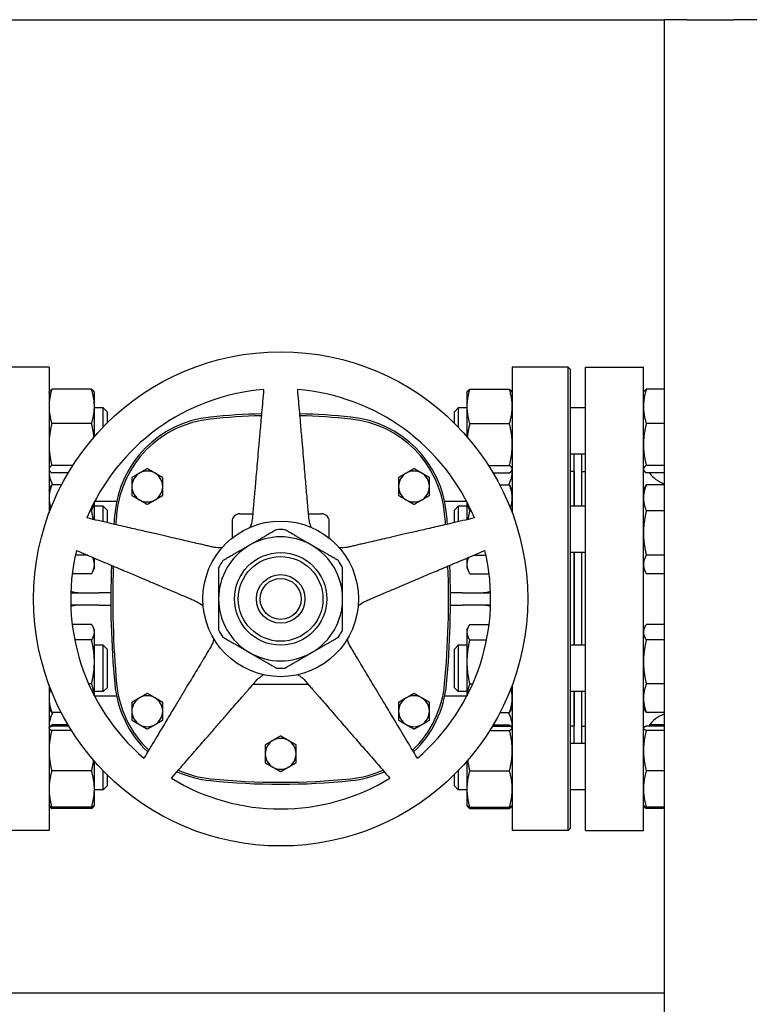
# Model space of a CAD drawing. Header units: inches. Extents: x 18 to 846, y -44 to 561.
# Tile 467 of 637: x 456 to 467, y 277 to 293. Entities that reach past the tile are written whole.
import ezdxf

# ---------------------------------------------------------------- set-up
doc = ezdxf.new("R2010")
doc.units = ezdxf.units.IN
doc.header["$LTSCALE"] = 24
doc.header["$MEASUREMENT"] = 0
doc.layers.add('Visible (ANSI)', color=7, linetype='Continuous', lineweight=30)

msp = doc.modelspace()

# ---------------------------------------------------------------- linework, layer by layer
at = {"layer": 'Visible (ANSI)'}
for p, q in [((445.60543, 292.9565), (466.01693, 292.9565)), ((466.01693, 292.9565), (466.01693, 277.2065)), ((466.39193, 292.9565), (466.01693, 292.9565)), ((466.39193, 292.9565), (467.14193, 292.9565)), ((467.51693, 292.9565), (467.14193, 292.9565)), ((456.05843, 287.3315), (455.15218, 287.3315)), ((456.05843, 287.3315), (456.05843, 284.97344)), ((463.55843, 287.3315), (463.55843, 284.97344)), ((464.46468, 287.3315), (463.55843, 287.3315)), ((464.46468, 279.8315), (464.46468, 287.3315)), ((464.49593, 287.30025), (464.46468, 287.3315)), ((464.49593, 287.30025), (464.49593, 279.86275)), ((464.74343, 279.8315), (464.74343, 287.3315)), ((464.74343, 287.3315), (465.68343, 287.3315)), ((465.68343, 279.8315), (465.68343, 287.3315)), ((456.05843, 286.92271), (456.06258, 286.93161)), ((456.74734, 286.97419), (456.10352, 286.97419)), ((456.79243, 286.92271), (456.78828, 286.93161)), ((456.79243, 286.6962), (456.79243, 286.92271)), ((462.82443, 286.92271), (462.82858, 286.93161)), ((462.82443, 286.92271), (462.82443, 286.6962)), ((462.86952, 286.97419), (463.51334, 286.97419)), ((463.55843, 286.92271), (463.55428, 286.93161)), ((465.68343, 286.92271), (465.68758, 286.93161)), ((466.01693, 286.97419), (465.72852, 286.97419)), ((456.79243, 286.209), (456.79243, 286.6962)), ((456.93593, 286.67271), (456.79243, 286.67271)), ((456.93593, 286.36516), (456.93593, 286.67271)), ((456.99843, 286.61021), (456.93593, 286.67271)), ((456.99843, 286.61021), (456.99843, 286.42824)), ((462.62093, 286.61021), (462.68343, 286.67271)), ((462.62093, 286.42577), (462.62093, 286.61021)), ((462.68343, 286.67271), (462.68343, 286.36258)), ((462.82443, 286.67271), (462.68343, 286.67271)), ((462.82443, 286.6962), (462.82443, 286.209)), ((464.74343, 286.67271), (464.49593, 286.67271)), ((456.74734, 286.41822), (456.10352, 286.41822)), ((462.86952, 286.41822), (463.51334, 286.41822)), ((466.01693, 286.41822), (465.72852, 286.41822)), ((464.74343, 285.92271), (464.49593, 285.92271)), ((464.56343, 285.08159), (464.56343, 285.92271)), ((464.68343, 285.08159), (464.68343, 285.92271)), ((456.05843, 285.67271), (456.06258, 285.66381)), ((456.44192, 285.74174), (456.10352, 285.74174)), ((456.36757, 285.62123), (456.10352, 285.62123)), ((463.17494, 285.74174), (463.51334, 285.74174)), ((463.24929, 285.62123), (463.51334, 285.62123)), ((463.55843, 285.67271), (463.55428, 285.66381)), ((464.55843, 285.6415), (464.49593, 285.6415)), ((464.55843, 285.6415), (464.55843, 285.08159)), ((464.68343, 285.6415), (464.74343, 285.6415)), ((465.68343, 285.67271), (465.68758, 285.66381)), ((466.01693, 285.74174), (465.72852, 285.74174)), ((466.01693, 285.62123), (465.72852, 285.62123)), ((464.55843, 285.5215), (464.56343, 285.5215)), ((456.05843, 285.33159), (456.08755, 285.39405)), ((456.25861, 285.42509), (456.10352, 285.42509)), ((463.35824, 285.42509), (463.51334, 285.42509)), ((463.55843, 285.33159), (463.5293, 285.39405)), ((465.68343, 285.33159), (465.71255, 285.39405)), ((466.01693, 285.42509), (465.72852, 285.42509)), ((456.79243, 284.86269), (456.79243, 285.15113)), ((457.15133, 285.15631), (456.79513, 285.15631)), ((462.82173, 285.15631), (462.46553, 285.15631)), ((462.82443, 285.15113), (462.82443, 284.86269)), ((456.74734, 285.00716), (456.72176, 285.00716)), ((456.93593, 285.08159), (456.79243, 285.08159)), ((456.93593, 284.82956), (456.93593, 285.08159)), ((456.99843, 285.01909), (456.93593, 285.08159)), ((456.99843, 285.01909), (456.99843, 284.81513)), ((462.62093, 285.01909), (462.68343, 285.08159)), ((462.62093, 284.81571), (462.62093, 285.01909)), ((462.68343, 285.08159), (462.68343, 284.83014)), ((462.82443, 285.08159), (462.68343, 285.08159)), ((462.86952, 285.00716), (462.89509, 285.00716)), ((464.74343, 285.08159), (464.49593, 285.08159)), ((466.01693, 285.00716), (465.72852, 285.00716)), ((459.02103, 284.83445), (459.02103, 284.56497)), ((459.14603, 284.95945), (459.35691, 284.95945)), ((460.25995, 284.95945), (460.47083, 284.95945)), ((460.59583, 284.56497), (460.59583, 284.83445)), ((464.74343, 284.33159), (464.49593, 284.33159)), ((464.55843, 284.33159), (464.55843, 282.83141)), ((464.56343, 282.83141), (464.56343, 284.33159)), ((464.68343, 282.83141), (464.68343, 284.33159)), ((456.68393, 284.28866), (456.48278, 284.28866)), ((456.79243, 284.13838), (456.79243, 284.24261)), ((462.82443, 284.24261), (462.82443, 284.13838)), ((462.93292, 284.28866), (463.13408, 284.28866)), ((466.01693, 284.28866), (465.72852, 284.28866)), ((456.79243, 284.08159), (456.7633, 284.01913)), ((456.79243, 284.08159), (456.79243, 284.13838)), ((462.82443, 284.13838), (462.82443, 284.08159)), ((462.82443, 284.08159), (462.85355, 284.01913)), ((465.68343, 284.08159), (465.71255, 284.01913)), ((456.74734, 283.98809), (456.43283, 283.98809)), ((462.86952, 283.98809), (463.18403, 283.98809)), ((466.01693, 283.98809), (465.72852, 283.98809)), ((456.4099, 283.6815), (456.86343, 283.6815)), ((457.05876, 283.6815), (456.86343, 283.6815)), ((462.75343, 283.6815), (462.5581, 283.6815)), ((462.75343, 283.6815), (463.20696, 283.6815)), ((456.86343, 283.4815), (456.4099, 283.4815)), ((456.86343, 283.4815), (457.05876, 283.4815)), ((462.5581, 283.4815), (462.75343, 283.4815)), ((463.20696, 283.4815), (462.75343, 283.4815)), ((456.74734, 283.16797), (456.43367, 283.16797)), ((456.79243, 283.08141), (456.77295, 283.12318)), ((456.79243, 283.04226), (456.79243, 283.08141)), ((462.82443, 283.08141), (462.84391, 283.12318)), ((462.82443, 283.08141), (462.82443, 283.04226)), ((462.86952, 283.16797), (463.18319, 283.16797)), ((465.68343, 283.08141), (465.70291, 283.12318)), ((466.01693, 283.16797), (465.72852, 283.16797)), ((456.74734, 282.91655), (456.47409, 282.91655)), ((456.79243, 282.56078), (456.79243, 283.04226)), ((462.82443, 283.04226), (462.82443, 282.56078)), ((462.86952, 282.91655), (463.14277, 282.91655)), ((466.01693, 282.91655), (465.72852, 282.91655)), ((456.93593, 282.83141), (456.79243, 282.83141)), ((456.93593, 282.08141), (456.93593, 282.83141)), ((456.99843, 282.76891), (456.93593, 282.83141)), ((456.99843, 282.76891), (456.99843, 282.14391)), ((462.62093, 282.76891), (462.68343, 282.83141)), ((462.62093, 282.14391), (462.62093, 282.76891)), ((462.68343, 282.83141), (462.68343, 282.08141)), ((462.82443, 282.83141), (462.68343, 282.83141)), ((464.74343, 282.83141), (464.49593, 282.83141)), ((456.79243, 282.01187), (456.79243, 282.56078)), ((462.82443, 282.56078), (462.82443, 282.01187)), ((456.05843, 282.18956), (456.05843, 279.8315)), ((456.74734, 282.205), (456.69953, 282.205)), ((456.99843, 282.14391), (456.93593, 282.08141)), ((459.36571, 282.20355), (460.25114, 282.20355)), ((462.62093, 282.14391), (462.68343, 282.08141)), ((462.86952, 282.205), (462.91733, 282.205)), ((463.55843, 282.18956), (463.55843, 279.8315)), ((466.01693, 282.205), (465.72852, 282.205)), ((456.93593, 282.08141), (456.79243, 282.08141)), ((457.15133, 282.0067), (456.79513, 282.0067)), ((462.82173, 282.0067), (462.46553, 282.0067)), ((462.82443, 282.08141), (462.68343, 282.08141)), ((464.74343, 282.08141), (464.49593, 282.08141)), ((464.55843, 282.08141), (464.55843, 281.5215)), ((464.56343, 281.2403), (464.56343, 282.08141)), ((464.68343, 281.2403), (464.68343, 282.08141)), ((456.05843, 281.83141), (456.07791, 281.78964)), ((463.55843, 281.83141), (463.53895, 281.78964)), ((465.68343, 281.83141), (465.70291, 281.78964)), ((456.25502, 281.74486), (456.10352, 281.74486)), ((463.36184, 281.74486), (463.51334, 281.74486)), ((464.55843, 281.6415), (464.56343, 281.6415)), ((466.01693, 281.74486), (465.72852, 281.74486)), ((456.05843, 281.4903), (456.05972, 281.49307)), ((456.05972, 281.49307), (456.06258, 281.4992)), ((456.36757, 281.54178), (456.10352, 281.54178)), ((456.37972, 281.52142), (456.10352, 281.52142)), ((463.23714, 281.52142), (463.51334, 281.52142)), ((463.24929, 281.54178), (463.51334, 281.54178)), ((463.55714, 281.49307), (463.55428, 281.4992)), ((463.55843, 281.4903), (463.55714, 281.49307)), ((464.55843, 281.5215), (464.49593, 281.5215)), ((464.68343, 281.5215), (464.74343, 281.5215)), ((465.68343, 281.4903), (465.68472, 281.49307)), ((466.01693, 281.52142), (465.72852, 281.52142)), ((466.01693, 281.54178), (465.78075, 281.54178)), ((456.42136, 281.45366), (456.10352, 281.45366)), ((463.1955, 281.45366), (463.51334, 281.45366)), ((466.01693, 281.45366), (465.72852, 281.45366)), ((464.74343, 281.2403), (464.49593, 281.2403)), ((456.79243, 280.50336), (456.79243, 280.954)), ((462.82443, 280.954), (462.82443, 280.50336)), ((456.74734, 280.79754), (456.10352, 280.79754)), ((456.93593, 280.4903), (456.93593, 280.79785)), ((456.99843, 280.73477), (456.99843, 280.5528)), ((462.62093, 280.5528), (462.62093, 280.73724)), ((462.68343, 280.80043), (462.68343, 280.4903)), ((462.86952, 280.79754), (463.51334, 280.79754)), ((466.01693, 280.79754), (465.72852, 280.79754)), ((456.79243, 280.2403), (456.79243, 280.50336)), ((456.99843, 280.5528), (456.93593, 280.4903)), ((462.62093, 280.5528), (462.68343, 280.4903)), ((462.82443, 280.50336), (462.82443, 280.2403)), ((456.93593, 280.4903), (456.79243, 280.4903)), ((462.82443, 280.4903), (462.68343, 280.4903)), ((464.74343, 280.4903), (464.49593, 280.4903)), ((456.05843, 280.2403), (456.05972, 280.23752)), ((456.05972, 280.23752), (456.06258, 280.2314)), ((456.74734, 280.20918), (456.10352, 280.20918)), ((456.74734, 280.18882), (456.10352, 280.18882)), ((456.79114, 280.23752), (456.78828, 280.2314)), ((456.79243, 280.2403), (456.79114, 280.23752)), ((462.82443, 280.2403), (462.82572, 280.23752)), ((462.82572, 280.23752), (462.82858, 280.2314)), ((462.86952, 280.20918), (463.51334, 280.20918)), ((462.86952, 280.18882), (463.51334, 280.18882)), ((463.55714, 280.23752), (463.55428, 280.2314)), ((463.55843, 280.2403), (463.55714, 280.23752)), ((465.68343, 280.2403), (465.68472, 280.23752)), ((465.68472, 280.23752), (465.68758, 280.2314)), ((466.01693, 280.20918), (465.72852, 280.20918)), ((466.01693, 280.18882), (465.72852, 280.18882)), ((464.49593, 279.86275), (464.46468, 279.8315)), ((456.05843, 279.8315), (455.15218, 279.8315)), ((464.46468, 279.8315), (463.55843, 279.8315)), ((464.74343, 279.8315), (465.68343, 279.8315)), ((445.60543, 277.2065), (466.01693, 277.2065)), ((466.01693, 277.2065), (466.01693, 276.8315))]:
    msp.add_line(p, q, dxfattribs=at)
for radius in [4, 1.25984, 0.74803, 0.68553, 0.3937, 0.3312]:
    msp.add_circle((459.80843, 283.5815), radius, dxfattribs=at)
for centre, radius, start, end in [((459.80843, 283.5815), 3.4, 94.64927, 157.35073), ((459.80843, 283.5815), 3.4, 22.64927, 85.35073), ((459.80843, 275.36103), 11.22047, 91.583081, 95.817836), ((459.80843, 275.36103), 11.22047, 84.182163, 88.416919), ((458.84665, 284.80035), 1.73228, 95.817836, 174.744707), ((458.84665, 284.80035), 1.70103, 95.817836, 174.744707), ((459.80843, 275.36103), 11.18922, 91.601548, 95.817836), ((459.80843, 275.36103), 11.18922, 84.182163, 88.398452), ((460.77021, 284.80035), 1.70103, 5.255296, 84.182161), ((460.77021, 284.80035), 1.73228, 5.255296, 84.182161), ((456.55843, 285.65631), 0.5, 180, 207.543912), ((457.64898, 285.4004), 0.25, 120, 180), ((457.64898, 285.4004), 0.25, 60, 120), ((457.64898, 285.4004), 0.25, 0, 60), ((461.96788, 285.4004), 0.25, 120, 180), ((461.96788, 285.4004), 0.25, 60, 120), ((461.96788, 285.4004), 0.25, 0, 60), ((463.05843, 285.65631), 0.5, 332.456088, 0), ((466.18343, 285.91762), 0.5, 216.354251, 250.549035), ((457.64898, 285.4004), 0.25, 180, 240), ((457.64898, 285.4004), 0.25, 300, 0), ((461.96788, 285.4004), 0.25, 180, 240), ((461.96788, 285.4004), 0.25, 300, 0), ((457.64898, 285.4004), 0.25, 240, 300), ((461.96788, 285.4004), 0.25, 240, 300), ((472.0978, 283.5815), 15.03937, 174.744704, 175.39081), ((472.0978, 283.5815), 15.00812, 174.744704, 175.408408), ((459.14603, 284.83445), 0.125, 90, 180), ((460.47083, 284.83445), 0.125, 0, 90), ((447.51906, 283.5815), 15.00812, 4.591592, 5.255296), ((447.51906, 283.5815), 15.03937, 4.60919, 5.255296), ((459.80843, 283.5815), 1.12205, 86.525352, 93.474648), ((459.80843, 283.5815), 1.00394, 60, 120), ((459.80843, 283.5815), 3.4, 166.64927, 229.35073), ((459.80843, 283.5815), 1.00394, 120, 180), ((459.80843, 283.5815), 1.00394, 0, 60), ((459.80843, 283.5815), 3.4, 310.64927, 13.35073), ((459.80843, 283.5815), 1.12205, 146.525352, 153.474648), ((459.80843, 283.5815), 1.12205, 26.525352, 33.474648), ((472.0978, 283.5815), 15.03937, 177.927003, 185.255296), ((472.0978, 283.5815), 15.00812, 177.972631, 185.255296), ((447.51906, 283.5815), 15.00812, 354.744704, 2.027369), ((447.51906, 283.5815), 15.03937, 354.744704, 2.072997), ((459.80843, 283.5815), 1.00394, 180, 240), ((459.80843, 283.5815), 1.00394, 300, 0), ((459.80843, 283.5815), 1.12205, 206.525352, 213.474648), ((459.80843, 283.5815), 1.12205, 326.525352, 333.474648), ((459.80843, 283.5815), 1.00394, 240, 300), ((459.80843, 283.5815), 1.12205, 266.525352, 273.474648), ((458.84665, 282.36266), 1.73228, 185.255296, 226.557354), ((458.84665, 282.36266), 1.70103, 185.255296, 226.325001), ((460.77021, 282.36266), 1.70103, 313.674999, 354.744707), ((460.77021, 282.36266), 1.73228, 313.442646, 354.744707), ((457.64898, 281.7626), 0.25, 120, 180), ((457.64898, 281.7626), 0.25, 60, 120), ((457.64898, 281.7626), 0.25, 0, 60), ((461.96788, 281.7626), 0.25, 120, 180), ((461.96788, 281.7626), 0.25, 60, 120), ((461.96788, 281.7626), 0.25, 0, 60), ((456.55843, 281.5067), 0.5, 151.554839, 180), ((457.64898, 281.7626), 0.25, 180, 240), ((457.64898, 281.7626), 0.25, 300, 0), ((461.96788, 281.7626), 0.25, 180, 240), ((461.96788, 281.7626), 0.25, 300, 0), ((463.05843, 281.5067), 0.5, 0, 28.445161), ((466.18343, 281.24539), 0.5, 109.450965, 146.49188), ((457.64898, 281.7626), 0.25, 240, 300), ((461.96788, 281.7626), 0.25, 240, 300), ((459.80843, 281.07363), 0.25, 60, 120), ((459.80843, 281.07363), 0.25, 120, 180), ((459.80843, 281.07363), 0.25, 0, 60), ((459.80843, 281.07363), 0.25, 180, 240), ((459.80843, 281.07363), 0.25, 300, 0), ((459.80843, 281.07363), 0.25, 240, 300), ((459.80843, 283.5815), 3.4, 238.64927, 301.35073), ((458.84665, 282.36266), 1.73228, 245.642572, 264.182165), ((458.84665, 282.36266), 1.70103, 245.957475, 264.182165), ((459.80843, 291.80197), 11.18922, 264.182164, 275.817836), ((460.77021, 282.36266), 1.70103, 275.817836, 294.042525), ((460.77021, 282.36266), 1.73228, 275.817836, 294.357428), ((459.80843, 291.80197), 11.22047, 264.182164, 275.817836)]:
    msp.add_arc(centre, radius, start, end, dxfattribs=at)
for points, weights in [([(456.10352, 286.97419), (456.05843, 286.82522), (456.05843, 286.6962)], [1, 1.0379548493, 1]), ([(456.06258, 286.93161), (456.07186, 286.95152), (456.10352, 286.97419)], [1.01611555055, 1.02634702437, 1]), ([(456.79243, 286.6962), (456.79243, 286.82522), (456.74734, 286.97419)], [1, 1.0379548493, 1]), ([(456.74734, 286.97419), (456.77899, 286.95152), (456.78828, 286.93161)], [1, 1.02634702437, 1.01611555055]), ([(459.53284, 286.97031), (459.40384, 285.49584), (459.35113, 284.89336)], [1.0049190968, 1.58894872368, 2.03628035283]), ([(460.26573, 284.89336), (460.21302, 285.49584), (460.08402, 286.97031)], [2.03628035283, 1.58894872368, 1.0049190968]), ([(462.86952, 286.97419), (462.82443, 286.82522), (462.82443, 286.6962)], [1, 1.0379548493, 1]), ([(462.82858, 286.93161), (462.83786, 286.95152), (462.86952, 286.97419)], [1.01611555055, 1.02634702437, 1]), ([(463.55843, 286.6962), (463.55843, 286.82522), (463.51334, 286.97419)], [1, 1.0379548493, 1]), ([(463.51334, 286.97419), (463.54499, 286.95152), (463.55428, 286.93161)], [1, 1.02634702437, 1.01611555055]), ([(465.72852, 286.97419), (465.68343, 286.82522), (465.68343, 286.6962)], [1, 1.0379548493, 1]), ([(465.68758, 286.93161), (465.69686, 286.95152), (465.72852, 286.97419)], [1.01611555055, 1.02634702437, 1]), ([(456.05843, 286.6962), (456.05843, 286.56719), (456.10352, 286.41822)], [1, 1.0379548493, 1]), ([(456.74734, 286.41822), (456.79243, 286.56719), (456.79243, 286.6962)], [1, 1.0379548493, 1]), ([(462.82443, 286.6962), (462.82443, 286.56719), (462.86952, 286.41822)], [1, 1.0379548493, 1]), ([(463.51334, 286.41822), (463.55843, 286.56719), (463.55843, 286.6962)], [1, 1.0379548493, 1]), ([(465.68343, 286.6962), (465.68343, 286.56719), (465.72852, 286.41822)], [1, 1.0379548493, 1]), ([(456.10352, 286.41822), (456.05843, 286.23696), (456.05843, 286.07998)], [1, 1.0379548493, 1]), ([(456.78619, 286.20182), (456.7759, 286.30339), (456.74734, 286.41822)], [1.01779547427, 1.02371349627, 1]), ([(462.86952, 286.41822), (462.84095, 286.30339), (462.83067, 286.20182)], [1, 1.02371349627, 1.01779547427]), ([(463.55843, 286.07998), (463.55843, 286.23696), (463.51334, 286.41822)], [1, 1.0379548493, 1]), ([(465.72852, 286.41822), (465.68343, 286.23696), (465.68343, 286.07998)], [1, 1.0379548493, 1]), ([(456.05843, 286.07998), (456.05843, 285.923), (456.10352, 285.74174)], [1, 1.0379548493, 1]), ([(463.51334, 285.74174), (463.55843, 285.923), (463.55843, 286.07998)], [1, 1.0379548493, 1]), ([(465.68343, 286.07998), (465.68343, 285.923), (465.72852, 285.74174)], [1, 1.0379548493, 1]), ([(456.10352, 285.74174), (456.05843, 285.70945), (456.05843, 285.68148)], [1, 1.0379548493, 1]), ([(456.05843, 285.68148), (456.05843, 285.65352), (456.10352, 285.62123)], [1, 1.0379548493, 1]), ([(457.52398, 285.61691), (457.46597, 285.58341), (457.39898, 285.54474)], [1, 1.04314139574, 1.01001874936]), ([(457.64898, 285.68907), (457.58199, 285.6504), (457.52398, 285.61691)], [1.01001874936, 1.04314139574, 1]), ([(457.77398, 285.61691), (457.71597, 285.6504), (457.64898, 285.68907)], [1, 1.04314139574, 1.01001874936]), ([(457.89898, 285.54474), (457.83199, 285.58341), (457.77398, 285.61691)], [1.01001874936, 1.04314139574, 1]), ([(461.84288, 285.61691), (461.78486, 285.58341), (461.71788, 285.54474)], [1, 1.04314139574, 1.01001874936]), ([(461.96788, 285.68907), (461.90089, 285.6504), (461.84288, 285.61691)], [1.01001874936, 1.04314139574, 1]), ([(462.09288, 285.61691), (462.03486, 285.6504), (461.96788, 285.68907)], [1, 1.04314139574, 1.01001874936]), ([(462.21788, 285.54474), (462.15089, 285.58341), (462.09288, 285.61691)], [1.01001874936, 1.04314139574, 1]), ([(463.55843, 285.68148), (463.55843, 285.70945), (463.51334, 285.74174)], [1, 1.0379548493, 1]), ([(463.51334, 285.62123), (463.55843, 285.65352), (463.55843, 285.68148)], [1, 1.0379548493, 1]), ([(465.72852, 285.74174), (465.68343, 285.70945), (465.68343, 285.68148)], [1, 1.0379548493, 1]), ([(465.68343, 285.68148), (465.68343, 285.65352), (465.72852, 285.62123)], [1, 1.0379548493, 1]), ([(457.39898, 285.54474), (457.39898, 285.46739), (457.39898, 285.4004)], [1.01001874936, 1.04314139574, 1]), ([(457.89898, 285.4004), (457.89898, 285.46739), (457.89898, 285.54474)], [1, 1.04314139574, 1.01001874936]), ([(461.71788, 285.54474), (461.71788, 285.46739), (461.71788, 285.4004)], [1.01001874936, 1.04314139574, 1]), ([(462.21788, 285.4004), (462.21788, 285.46739), (462.21788, 285.54474)], [1, 1.04314139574, 1.01001874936]), ([(456.10352, 285.42509), (456.05843, 285.31311), (456.05843, 285.21613)], [1, 1.0379548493, 1]), ([(456.08755, 285.39405), (456.09462, 285.40919), (456.10352, 285.42509)], [1.01175569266, 1.00727059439, 1]), ([(457.39898, 285.4004), (457.39898, 285.33341), (457.39898, 285.25606)], [1, 1.04314139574, 1.01001874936]), ([(457.89898, 285.25606), (457.89898, 285.33341), (457.89898, 285.4004)], [1.01001874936, 1.04314139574, 1]), ([(461.71788, 285.4004), (461.71788, 285.33341), (461.71788, 285.25606)], [1, 1.04314139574, 1.01001874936]), ([(462.21788, 285.25606), (462.21788, 285.33341), (462.21788, 285.4004)], [1.01001874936, 1.04314139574, 1]), ([(463.51334, 285.42509), (463.52224, 285.40919), (463.5293, 285.39405)], [1, 1.00727059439, 1.01175569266]), ([(463.55843, 285.21613), (463.55843, 285.31311), (463.51334, 285.42509)], [1, 1.0379548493, 1]), ([(465.72852, 285.42509), (465.68343, 285.31311), (465.68343, 285.21613)], [1, 1.0379548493, 1]), ([(465.71255, 285.39405), (465.71962, 285.40919), (465.72852, 285.42509)], [1.01175569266, 1.00727059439, 1]), ([(456.05843, 285.21613), (456.05843, 285.13698), (456.0877, 285.04989)], [1, 1.03075886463, 1.01166334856]), ([(456.74734, 285.00716), (456.77533, 285.07667), (456.78576, 285.13825)], [1, 1.02322609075, 1.01802623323]), ([(457.39898, 285.25606), (457.46597, 285.21739), (457.52398, 285.18389)], [1.01001874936, 1.04314139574, 1]), ([(457.52398, 285.18389), (457.58199, 285.1504), (457.64898, 285.11172)], [1, 1.04314139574, 1.01001874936]), ([(457.64898, 285.11172), (457.71597, 285.1504), (457.77398, 285.18389)], [1.01001874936, 1.04314139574, 1]), ([(457.77398, 285.18389), (457.83199, 285.21739), (457.89898, 285.25606)], [1, 1.04314139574, 1.01001874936]), ([(461.71788, 285.25606), (461.78486, 285.21739), (461.84288, 285.18389)], [1.01001874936, 1.04314139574, 1]), ([(461.84288, 285.18389), (461.90089, 285.1504), (461.96788, 285.11172)], [1, 1.04314139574, 1.01001874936]), ([(461.96788, 285.11172), (462.03486, 285.1504), (462.09288, 285.18389)], [1.01001874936, 1.04314139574, 1]), ([(462.09288, 285.18389), (462.15089, 285.21739), (462.21788, 285.25606)], [1, 1.04314139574, 1.01001874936]), ([(462.8311, 285.13825), (462.84153, 285.07667), (462.86952, 285.00716)], [1.01802623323, 1.02322609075, 1]), ([(463.52916, 285.04989), (463.55843, 285.13698), (463.55843, 285.21613)], [1.01166334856, 1.03075886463, 1]), ([(465.68343, 285.21613), (465.68343, 285.11914), (465.72852, 285.00716)], [1, 1.0379548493, 1]), ([(456.77493, 284.86673), (456.76449, 284.93394), (456.74734, 285.00716)], [1.01772533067, 1.01410284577, 1]), ([(462.86952, 285.00716), (462.85237, 284.93394), (462.84192, 284.86673)], [1, 1.01410284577, 1.01772533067]), ([(465.72852, 285.00716), (465.68343, 284.81464), (465.68343, 284.64791)], [1, 1.0379548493, 1]), ([(458.70209, 284.42181), (458.11281, 284.55785), (456.67064, 284.8908)], [2.0263127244, 1.58117079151, 1]), ([(462.94622, 284.8908), (461.50405, 284.55785), (460.91476, 284.42181)], [1, 1.58117079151, 2.0263127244]), ([(459.74043, 284.70149), (459.51139, 284.56925), (459.30646, 284.45094)], [1.0171026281, 1.03775343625, 1]), ([(460.3104, 284.45094), (460.10547, 284.56925), (459.87643, 284.70149)], [1, 1.03775343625, 1.0171026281]), ([(465.68343, 284.64791), (465.68343, 284.48118), (465.72852, 284.28866)], [1, 1.0379548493, 1]), ([(456.50031, 284.3666), (457.86276, 283.78828), (458.41947, 283.55197)], [1, 1.58117079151, 2.0263127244]), ([(459.30646, 284.45094), (459.10153, 284.33262), (458.8725, 284.20039)], [1, 1.03775343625, 1.0171026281]), ([(460.74436, 284.20039), (460.51533, 284.33262), (460.3104, 284.45094)], [1.0171026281, 1.03775343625, 1]), ([(461.19739, 283.55197), (461.7541, 283.78828), (463.11654, 284.3666)], [2.0263127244, 1.58117079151, 1]), ([(456.79243, 284.13838), (456.79243, 284.19373), (456.76482, 284.25432)], [1, 1.02988757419, 1.01270516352]), ([(462.85204, 284.25432), (462.82443, 284.19373), (462.82443, 284.13838)], [1.01270516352, 1.02988757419, 1]), ([(465.72852, 284.28866), (465.68343, 284.20812), (465.68343, 284.13838)], [1, 1.0379548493, 1]), ([(456.74734, 283.98809), (456.79243, 284.06863), (456.79243, 284.13838)], [1, 1.0379548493, 1]), ([(458.80449, 284.0826), (458.80449, 283.81813), (458.80449, 283.5815)], [1.0171026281, 1.03775343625, 1]), ([(460.81237, 283.5815), (460.81237, 283.81813), (460.81237, 284.0826)], [1, 1.03775343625, 1.0171026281]), ([(462.82443, 284.13838), (462.82443, 284.06863), (462.86952, 283.98809)], [1, 1.0379548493, 1]), ([(465.68343, 284.13838), (465.68343, 284.06863), (465.72852, 283.98809)], [1, 1.0379548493, 1]), ([(458.80449, 283.5815), (458.80449, 283.34487), (458.80449, 283.0804)], [1, 1.03775343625, 1.0171026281]), ([(460.81237, 283.0804), (460.81237, 283.34487), (460.81237, 283.5815)], [1.0171026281, 1.03775343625, 1]), ([(456.79243, 283.04226), (456.79243, 283.1006), (456.74734, 283.16797)], [1, 1.0379548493, 1]), ([(462.86952, 283.16797), (462.82443, 283.1006), (462.82443, 283.04226)], [1, 1.0379548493, 1]), ([(465.72852, 283.16797), (465.68343, 283.1006), (465.68343, 283.04226)], [1, 1.0379548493, 1]), ([(456.74734, 282.91655), (456.79243, 282.98392), (456.79243, 283.04226)], [1, 1.0379548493, 1]), ([(456.79243, 282.56078), (456.79243, 282.72589), (456.74734, 282.91655)], [1, 1.0379548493, 1]), ([(458.8725, 282.96262), (459.10153, 282.83038), (459.30646, 282.71207)], [1.0171026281, 1.03775343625, 1]), ([(460.3104, 282.71207), (460.51533, 282.83038), (460.74436, 282.96262)], [1, 1.03775343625, 1.0171026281]), ([(462.82443, 283.04226), (462.82443, 282.98392), (462.86952, 282.91655)], [1, 1.0379548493, 1]), ([(462.86952, 282.91655), (462.82443, 282.72589), (462.82443, 282.56078)], [1, 1.0379548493, 1]), ([(465.68343, 283.04226), (465.68343, 282.98392), (465.72852, 282.91655)], [1, 1.0379548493, 1]), ([(465.72852, 282.91655), (465.68343, 282.72589), (465.68343, 282.56078)], [1, 1.0379548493, 1]), ([(458.66738, 282.78898), (458.35589, 282.27058), (457.59358, 281.00188)], [2.0263127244, 1.58117079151, 1]), ([(462.02328, 281.00188), (461.26097, 282.27058), (460.94948, 282.78898)], [1, 1.58117079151, 2.0263127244]), ([(459.30646, 282.71207), (459.51139, 282.59375), (459.74043, 282.46152)], [1, 1.03775343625, 1.0171026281]), ([(459.87643, 282.46152), (460.10547, 282.59375), (460.3104, 282.71207)], [1.0171026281, 1.03775343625, 1]), ([(456.74734, 282.205), (456.79243, 282.39566), (456.79243, 282.56078)], [1, 1.0379548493, 1]), ([(462.82443, 282.56078), (462.82443, 282.39566), (462.86952, 282.205)], [1, 1.0379548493, 1]), ([(465.68343, 282.56078), (465.68343, 282.39566), (465.72852, 282.205)], [1, 1.0379548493, 1]), ([(456.08027, 282.13207), (456.05843, 282.05066), (456.05843, 281.97493)], [1.01589404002, 1.0266269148, 1]), ([(456.79098, 282.01465), (456.78456, 282.10322), (456.74734, 282.205)], [1.011202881, 1.03112406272, 1]), ([(458.03949, 280.67791), (459.01053, 281.79496), (459.4073, 282.25139)], [1, 1.58117079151, 2.0263127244]), ([(460.20955, 282.25139), (460.60633, 281.79496), (461.57737, 280.67791)], [2.0263127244, 1.58117079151, 1]), ([(462.86952, 282.205), (462.8323, 282.10322), (462.82587, 282.01465)], [1, 1.03112406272, 1.011202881]), ([(463.55843, 281.97493), (463.55843, 282.05066), (463.53659, 282.13207)], [1, 1.0266269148, 1.01589404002]), ([(465.72852, 282.205), (465.68343, 282.08171), (465.68343, 281.97493)], [1, 1.0379548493, 1]), ([(456.05843, 281.97493), (456.05843, 281.86815), (456.10352, 281.74486)], [1, 1.0379548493, 1]), ([(457.52398, 281.97911), (457.46597, 281.94562), (457.39898, 281.90694)], [1, 1.04314139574, 1.01001874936]), ([(457.64898, 282.05128), (457.58199, 282.0126), (457.52398, 281.97911)], [1.01001874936, 1.04314139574, 1]), ([(457.77398, 281.97911), (457.71597, 282.0126), (457.64898, 282.05128)], [1, 1.04314139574, 1.01001874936]), ([(457.89898, 281.90694), (457.83199, 281.94562), (457.77398, 281.97911)], [1.01001874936, 1.04314139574, 1]), ([(461.84288, 281.97911), (461.78486, 281.94562), (461.71788, 281.90694)], [1, 1.04314139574, 1.01001874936]), ([(461.96788, 282.05128), (461.90089, 282.0126), (461.84288, 281.97911)], [1.01001874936, 1.04314139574, 1]), ([(462.09288, 281.97911), (462.03486, 282.0126), (461.96788, 282.05128)], [1, 1.04314139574, 1.01001874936]), ([(462.21788, 281.90694), (462.15089, 281.94562), (462.09288, 281.97911)], [1.01001874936, 1.04314139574, 1]), ([(463.51334, 281.74486), (463.55843, 281.86815), (463.55843, 281.97493)], [1, 1.0379548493, 1]), ([(465.68343, 281.97493), (465.68343, 281.86815), (465.72852, 281.74486)], [1, 1.0379548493, 1]), ([(456.10352, 281.74486), (456.08793, 281.76814), (456.07791, 281.78964)], [1, 1.01279805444, 1.01696531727]), ([(457.39898, 281.90694), (457.39898, 281.82959), (457.39898, 281.7626)], [1.01001874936, 1.04314139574, 1]), ([(457.89898, 281.7626), (457.89898, 281.82959), (457.89898, 281.90694)], [1, 1.04314139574, 1.01001874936]), ([(461.71788, 281.90694), (461.71788, 281.82959), (461.71788, 281.7626)], [1.01001874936, 1.04314139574, 1]), ([(462.21788, 281.7626), (462.21788, 281.82959), (462.21788, 281.90694)], [1, 1.04314139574, 1.01001874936]), ([(463.53895, 281.78964), (463.52892, 281.76814), (463.51334, 281.74486)], [1.01696531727, 1.01279805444, 1]), ([(465.72852, 281.74486), (465.71293, 281.76814), (465.70291, 281.78964)], [1, 1.01279805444, 1.01696531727]), ([(457.39898, 281.7626), (457.39898, 281.69562), (457.39898, 281.61827)], [1, 1.04314139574, 1.01001874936]), ([(457.39898, 281.61827), (457.46597, 281.57959), (457.52398, 281.5461)], [1.01001874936, 1.04314139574, 1]), ([(457.77398, 281.5461), (457.83199, 281.57959), (457.89898, 281.61827)], [1, 1.04314139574, 1.01001874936]), ([(457.89898, 281.61827), (457.89898, 281.69562), (457.89898, 281.7626)], [1.01001874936, 1.04314139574, 1]), ([(461.71788, 281.7626), (461.71788, 281.69562), (461.71788, 281.61827)], [1, 1.04314139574, 1.01001874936]), ([(461.71788, 281.61827), (461.78486, 281.57959), (461.84288, 281.5461)], [1.01001874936, 1.04314139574, 1]), ([(462.09288, 281.5461), (462.15089, 281.57959), (462.21788, 281.61827)], [1, 1.04314139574, 1.01001874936]), ([(462.21788, 281.61827), (462.21788, 281.69562), (462.21788, 281.7626)], [1.01001874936, 1.04314139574, 1]), ([(456.10352, 281.52142), (456.05843, 281.50326), (456.05843, 281.48754)], [1, 1.0379548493, 1]), ([(456.05843, 281.48754), (456.05843, 281.47181), (456.10352, 281.45366)], [1, 1.0379548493, 1]), ([(456.06258, 281.4992), (456.07186, 281.51911), (456.10352, 281.54178)], [1.01611555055, 1.02634702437, 1]), ([(456.10352, 281.54178), (456.09997, 281.53006), (456.09672, 281.51859)], [1, 1.00288298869, 1.00532800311]), ([(457.52398, 281.5461), (457.58199, 281.5126), (457.64898, 281.47393)], [1, 1.04314139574, 1.01001874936]), ([(457.64898, 281.47393), (457.71597, 281.5126), (457.77398, 281.5461)], [1.01001874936, 1.04314139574, 1]), ([(461.84288, 281.5461), (461.90089, 281.5126), (461.96788, 281.47393)], [1, 1.04314139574, 1.01001874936]), ([(461.96788, 281.47393), (462.03486, 281.5126), (462.09288, 281.5461)], [1.01001874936, 1.04314139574, 1]), ([(463.51334, 281.54178), (463.54499, 281.51911), (463.55428, 281.4992)], [1, 1.02634702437, 1.01611555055]), ([(463.52014, 281.51859), (463.51689, 281.53006), (463.51334, 281.54178)], [1.00532800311, 1.00288298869, 1]), ([(463.55843, 281.48754), (463.55843, 281.50326), (463.51334, 281.52142)], [1, 1.0379548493, 1]), ([(463.51334, 281.45366), (463.55843, 281.47181), (463.55843, 281.48754)], [1, 1.0379548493, 1]), ([(465.72852, 281.52142), (465.68343, 281.50326), (465.68343, 281.48754)], [1, 1.0379548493, 1]), ([(465.68343, 281.48754), (465.68343, 281.47181), (465.72852, 281.45366)], [1, 1.0379548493, 1]), ([(456.10352, 281.45366), (456.05843, 281.27785), (456.05843, 281.1256)], [1, 1.0379548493, 1]), ([(459.80843, 281.3623), (459.74144, 281.32363), (459.68343, 281.29013)], [1.01001874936, 1.04314139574, 1]), ([(459.93343, 281.29013), (459.87542, 281.32363), (459.80843, 281.3623)], [1, 1.04314139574, 1.01001874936]), ([(463.55843, 281.1256), (463.55843, 281.27785), (463.51334, 281.45366)], [1, 1.0379548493, 1]), ([(465.72852, 281.45366), (465.68343, 281.27785), (465.68343, 281.1256)], [1, 1.0379548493, 1]), ([(459.68343, 281.29013), (459.62542, 281.25664), (459.55843, 281.21797)], [1, 1.04314139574, 1.01001874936]), ([(459.55843, 281.21797), (459.55843, 281.14062), (459.55843, 281.07363)], [1.01001874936, 1.04314139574, 1]), ([(460.05843, 281.21797), (459.99144, 281.25664), (459.93343, 281.29013)], [1.01001874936, 1.04314139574, 1]), ([(460.05843, 281.07363), (460.05843, 281.14062), (460.05843, 281.21797)], [1, 1.04314139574, 1.01001874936]), ([(456.05843, 281.1256), (456.05843, 280.97334), (456.10352, 280.79754)], [1, 1.0379548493, 1]), ([(459.55843, 281.07363), (459.55843, 281.00664), (459.55843, 280.92929)], [1, 1.04314139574, 1.01001874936]), ([(460.05843, 280.92929), (460.05843, 281.00664), (460.05843, 281.07363)], [1.01001874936, 1.04314139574, 1]), ([(463.51334, 280.79754), (463.55843, 280.97334), (463.55843, 281.1256)], [1, 1.0379548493, 1]), ([(465.68343, 281.1256), (465.68343, 280.97334), (465.72852, 280.79754)], [1, 1.0379548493, 1]), ([(456.74734, 280.79754), (456.77021, 280.8867), (456.78127, 280.96687)], [1, 1.01889530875, 1.01897706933]), ([(459.55843, 280.92929), (459.62542, 280.89062), (459.68343, 280.85712)], [1.01001874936, 1.04314139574, 1]), ([(459.68343, 280.85712), (459.74144, 280.82363), (459.80843, 280.78495)], [1, 1.04314139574, 1.01001874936]), ([(459.80843, 280.78495), (459.87542, 280.82363), (459.93343, 280.85712)], [1.01001874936, 1.04314139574, 1]), ([(459.93343, 280.85712), (459.99144, 280.89062), (460.05843, 280.92929)], [1, 1.04314139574, 1.01001874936]), ([(462.83559, 280.96687), (462.84665, 280.8867), (462.86952, 280.79754)], [1.01897706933, 1.01889530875, 1]), ([(456.10352, 280.79754), (456.05843, 280.63989), (456.05843, 280.50336)], [1, 1.0379548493, 1]), ([(456.79243, 280.50336), (456.79243, 280.63989), (456.74734, 280.79754)], [1, 1.0379548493, 1]), ([(462.86952, 280.79754), (462.82443, 280.63989), (462.82443, 280.50336)], [1, 1.0379548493, 1]), ([(463.55843, 280.50336), (463.55843, 280.63989), (463.51334, 280.79754)], [1, 1.0379548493, 1]), ([(465.72852, 280.79754), (465.68343, 280.63989), (465.68343, 280.50336)], [1, 1.0379548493, 1]), ([(456.05843, 280.50336), (456.05843, 280.36683), (456.10352, 280.20918)], [1, 1.0379548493, 1]), ([(456.74734, 280.20918), (456.79243, 280.36683), (456.79243, 280.50336)], [1, 1.0379548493, 1]), ([(462.82443, 280.50336), (462.82443, 280.36683), (462.86952, 280.20918)], [1, 1.0379548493, 1]), ([(463.51334, 280.20918), (463.55843, 280.36683), (463.55843, 280.50336)], [1, 1.0379548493, 1]), ([(465.68343, 280.50336), (465.68343, 280.36683), (465.72852, 280.20918)], [1, 1.0379548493, 1]), ([(456.10352, 280.20918), (456.06587, 280.22434), (456.05972, 280.23752)], [1, 1.0314924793, 1.01072411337]), ([(456.06094, 280.23533), (456.06885, 280.21364), (456.10352, 280.18882)], [1.01375847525, 1.02892942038, 1]), ([(456.79114, 280.23752), (456.78499, 280.22434), (456.74734, 280.20918)], [1.01072411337, 1.0314924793, 1]), ([(456.74734, 280.18882), (456.78201, 280.21364), (456.78991, 280.23533)], [1, 1.02892942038, 1.01375847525]), ([(462.86952, 280.20918), (462.83187, 280.22434), (462.82572, 280.23752)], [1, 1.0314924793, 1.01072411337]), ([(462.82694, 280.23533), (462.83485, 280.21364), (462.86952, 280.18882)], [1.01375847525, 1.02892942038, 1]), ([(463.55714, 280.23752), (463.55099, 280.22434), (463.51334, 280.20918)], [1.01072411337, 1.0314924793, 1]), ([(463.51334, 280.18882), (463.54801, 280.21364), (463.55591, 280.23533)], [1, 1.02892942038, 1.01375847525]), ([(465.72852, 280.20918), (465.69087, 280.22434), (465.68472, 280.23752)], [1, 1.0314924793, 1.01072411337]), ([(465.68594, 280.23533), (465.69385, 280.21364), (465.72852, 280.18882)], [1.01375847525, 1.02892942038, 1])]:
    msp.add_rational_spline(points, weights, degree=2, dxfattribs=at)
for points, knots in [([(459.35113, 284.89336), (459.34746, 284.85149), (459.33872, 284.81058), (459.32285, 284.7624), (459.31883, 284.75142), (459.31439, 284.74044)], [0.50338205, 0.50338205, 0.50338205, 0.50338205, 0.802538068, 0.802538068, 0.89013428, 0.89013428, 0.89013428, 0.89013428]), ([(460.30247, 284.74044), (460.29803, 284.75142), (460.29401, 284.7624), (460.27813, 284.81058), (460.26939, 284.85149), (460.26573, 284.89336)], [2.317982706, 2.317982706, 2.317982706, 2.317982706, 2.405578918, 2.405578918, 2.704734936, 2.704734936, 2.704734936, 2.704734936]), ([(458.85888, 284.40949), (458.84707, 284.40866), (458.83538, 284.40824), (458.78465, 284.40802), (458.74305, 284.41235), (458.70209, 284.42181)], [2.317982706, 2.317982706, 2.317982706, 2.317982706, 2.405578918, 2.405578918, 2.704734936, 2.704734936, 2.704734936, 2.704734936]), ([(460.91476, 284.42181), (460.87381, 284.41235), (460.83221, 284.40802), (460.78148, 284.40824), (460.76979, 284.40866), (460.75798, 284.40949)], [0.50338205, 0.50338205, 0.50338205, 0.50338205, 0.802538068, 0.802538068, 0.89013428, 0.89013428, 0.89013428, 0.89013428]), ([(458.41947, 283.55197), (458.45816, 283.53555), (458.49436, 283.51459), (458.53527, 283.4846), (458.54448, 283.47739), (458.55355, 283.46978)], [0.50338205, 0.50338205, 0.50338205, 0.50338205, 0.802538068, 0.802538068, 0.89013428, 0.89013428, 0.89013428, 0.89013428]), ([(461.06331, 283.46978), (461.07238, 283.47739), (461.08159, 283.4846), (461.1225, 283.51459), (461.1587, 283.53555), (461.19739, 283.55197)], [2.317982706, 2.317982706, 2.317982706, 2.317982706, 2.405578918, 2.405578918, 2.704734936, 2.704734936, 2.704734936, 2.704734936]), ([(458.72754, 282.93429), (458.72468, 282.9228), (458.72147, 282.91155), (458.706, 282.86324), (458.68902, 282.82501), (458.66738, 282.78898)], [2.317982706, 2.317982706, 2.317982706, 2.317982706, 2.405578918, 2.405578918, 2.704734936, 2.704734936, 2.704734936, 2.704734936]), ([(460.94948, 282.78898), (460.92783, 282.82501), (460.91086, 282.86324), (460.89539, 282.91155), (460.89218, 282.9228), (460.88932, 282.93429)], [0.50338205, 0.50338205, 0.50338205, 0.50338205, 0.802538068, 0.802538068, 0.89013428, 0.89013428, 0.89013428, 0.89013428]), ([(459.4073, 282.25139), (459.43488, 282.28312), (459.46599, 282.31107), (459.50716, 282.34071), (459.51686, 282.34724), (459.52691, 282.35352)], [0.50338205, 0.50338205, 0.50338205, 0.50338205, 0.802538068, 0.802538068, 0.89013428, 0.89013428, 0.89013428, 0.89013428]), ([(460.08995, 282.35352), (460.09999, 282.34724), (460.1097, 282.34071), (460.15086, 282.31107), (460.18198, 282.28312), (460.20955, 282.25139)], [2.317982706, 2.317982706, 2.317982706, 2.317982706, 2.405578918, 2.405578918, 2.704734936, 2.704734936, 2.704734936, 2.704734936])]:
    msp.add_open_spline(points, degree=3, knots=knots, dxfattribs=at)
for points in [[(456.41065, 283.70391), (456.45949, 283.68891), (456.51019, 283.6815), (456.55843, 283.6815)], [(463.05843, 283.6815), (463.10667, 283.6815), (463.15737, 283.68891), (463.20621, 283.70391)], [(456.55843, 283.4815), (456.51019, 283.4815), (456.45949, 283.47409), (456.41065, 283.45909)], [(463.20621, 283.45909), (463.15737, 283.47409), (463.10666, 283.4815), (463.05843, 283.4815)]]:
    msp.add_open_spline(points, degree=3, dxfattribs=at)

doc.saveas('drawing.dxf')
